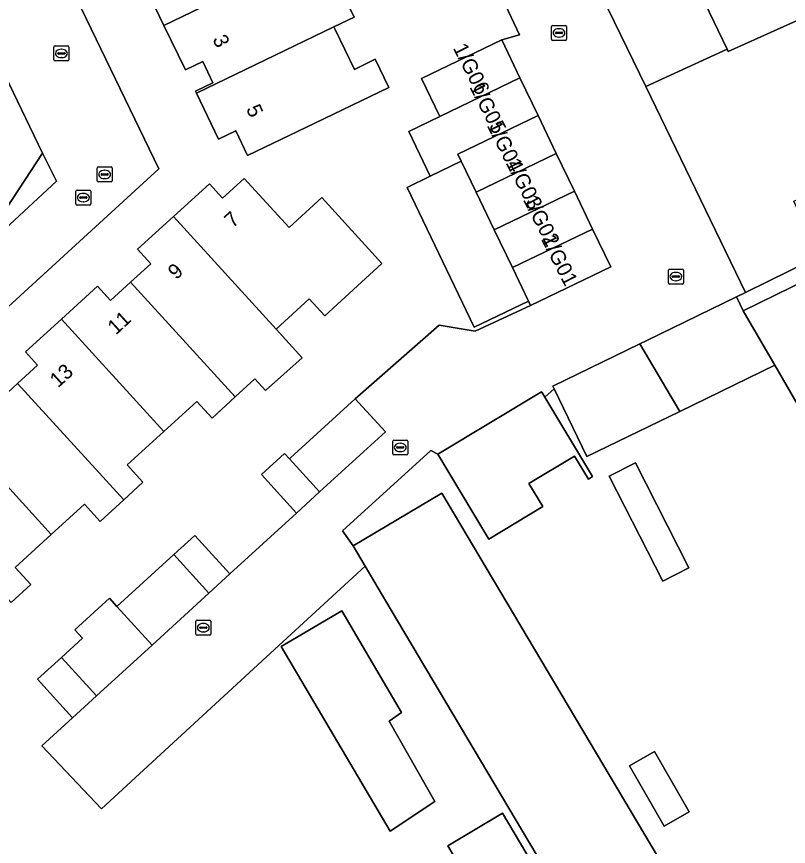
# Model space of a CAD drawing. Extents: x 159371 to 159986, y 382987 to 383597.
# Drawn here: x 159885.3 to 159937.1, y 383276.3 to 383332 of the extents above; entities that cross this region are included whole.
import ezdxf

# ---------------------------------------------------------------- set-up
doc = ezdxf.new("R2010")
doc.units = 0
for name, color, linetype in [('IMGEO_Erf', 7, 'Continuous'), ('IMGEO_Kolk', 7, 'Continuous'), ('IMGEO_Muur', 7, 'Continuous'), ('IMGEO_Pand', 7, 'Continuous'), ('IMGEO_Pand_nummerreeks', 7, 'Continuous'), ('IMGEO_Parkeervlak_open', 7, 'Continuous'), ('IMGEO_Rijbaan_lokaal_open', 7, 'Continuous'), ('IMGEO_Rioolput', 7, 'Continuous'), ('IMGEO_Voetpad_open', 7, 'Continuous')]:
    doc.layers.add(name, color=color, linetype=linetype)

msp = doc.modelspace()

# ---------------------------------------------------------------- linework, layer by layer
at = {"layer": 'IMGEO_Erf'}
for points in [[(159929.674, 383336.71), (159932.987, 383329.817), (159933.064, 383329.657), (159939.633, 383332.626)], [(159923.904, 383269.535), (159910.435, 383292.191), (159908.686, 383295.134), (159902.9, 383289.817), (159890.981, 383278.852), (159886.984, 383283.081), (159889.047, 383284.966), (159886.687, 383287.55), (159888.289, 383289.013), (159889.705, 383290.307), (159889.198, 383290.862), (159891.519, 383292.984), (159892.025, 383292.428), (159895.833, 383295.906), (159897.244, 383297.196), (159899.604, 383294.612), (159904.078, 383298.7), (159901.718, 383301.284), (159903.269, 383302.702), (159903.606, 383302.332), (159903.682, 383302.402), (159908.027, 383306.372), (159913.662, 383311.304), (159916.075, 383310.905), (159919.79, 383312.626), (159919.651, 383312.915), (159916.011, 383311.165), (159911.501, 383320.548), (159913.058, 383321.297), (159911.619, 383324.293), (159913.692, 383325.314), (159912.472, 383327.851), (159917.86, 383330.441), (159919.046, 383330.776), (159916.626, 383335.939)], [(159907.083, 383333.789), (159907.959, 383331.973), (159906.594, 383331.314), (159906.678, 383331.14), (159907.965, 383328.47), (159909.364, 383329.145), (159910.274, 383327.258), (159905.301, 383324.859), (159900.797, 383322.686), (159899.997, 383324.343), (159898.851, 383323.79), (159897.369, 383326.862), (159897.298, 383327.01), (159898.466, 383327.574), (159897.782, 383328.993), (159896.62, 383328.433), (159895.179, 383331.419), (159893.717, 383334.45)], [(159889.33, 383333.201), (159894.844, 383321.788), (159865.016, 383294.523), (159865.824, 383292.999), (159871.408, 383282.46), (159868.331, 383280.801), (159862.618, 383291.479), (159858.55, 383289.55), (159859.397, 383287.763), (159853.263, 383284.853), (159852.415, 383286.641), (159846.218, 383283.702), (159839.901, 383280.705)], [(159883.998, 383306.169), (159885.345, 383307.397), (159886.692, 383308.625), (159885.887, 383309.508), (159888.303, 383311.711), (159890.719, 383313.914), (159891.587, 383312.961), (159892.939, 383314.193), (159894.289, 383315.424), (159893.404, 383316.395), (159895.818, 383318.596), (159898.23, 383320.795), (159899.112, 383319.827), (159900.567, 383321.154), (159903.581, 383317.848), (159905.788, 383319.861), (159909.817, 383315.442), (159905.971, 383311.935), (159904.935, 383313.071), (159902.708, 383311.04), (159904.456, 383309.123), (159901.991, 383306.923), (159901.288, 383307.694), (159899.962, 383306.485), (159898.405, 383305.065), (159897.382, 383306.187), (159895.172, 383304.172), (159892.708, 383301.926), (159893.768, 383300.763), (159892.475, 383299.585), (159890.891, 383298.141), (159889.84, 383299.294), (159887.615, 383297.266), (159885.182, 383295.048), (159886.23, 383293.899), (159884.919, 383292.704)], [(159938.725, 383315.702), (159934.236, 383313.5), (159933.616, 383313.199), (159934.071, 383312.263), (159942.713, 383316.486)], [(159942.065, 383298.484), (159936.196, 383308.615), (159929.807, 383305.515), (159923.583, 383302.495), (159921.378, 383307.039), (159920.744, 383306.471), (159923.952, 383301.143), (159923.678, 383300.978), (159922.746, 383302.526), (159919.678, 383300.679), (159920.61, 383299.131), (159916.994, 383296.953), (159913.568, 383302.642), (159913.099, 383302.895), (159907.164, 383297.506), (159907.88, 383296.489), (159913.836, 383300.03), (159916.391, 383295.732), (159929.731, 383273.294)]]:
    msp.add_lwpolyline(points, dxfattribs=at)
for points in [[(159928.666, 383294.131), (159925.075, 383301.179), (159926.833, 383302.075), (159930.424, 383295.026)], [(159903.057, 383289.749), (159907.121, 383292.142), (159911.138, 383285.321), (159910.297, 383284.742), (159913.372, 383279.342), (159910.363, 383277.345)], [(159930.447, 383278.651), (159928.772, 383277.69), (159926.446, 383281.747), (159928.121, 383282.707)], [(159914.231, 383276.374), (159917.912, 383278.563), (159923.401, 383269.331), (159919.72, 383267.142)]]:
    msp.add_lwpolyline(points, close=True, dxfattribs=at)
at = {"layer": 'IMGEO_Kolk'}
for p, q in [((159921.203, 383330.488), (159921.203, 383331.34)), ((159921.278, 383331.414), (159922.13, 383331.414)), ((159921.691, 383331.194), (159921.716, 383331.194)), ((159922.204, 383331.34), (159922.204, 383330.488)), ((159921.462, 383330.908), (159921.462, 383330.92)), ((159921.9, 383330.871), (159921.502, 383330.871)), ((159921.505, 383330.957), (159921.903, 383330.957)), ((159921.714, 383330.634), (159921.689, 383330.634)), ((159921.946, 383330.92), (159921.946, 383330.908)), ((159922.13, 383330.414), (159921.278, 383330.414)), ((159887.794, 383329.113), (159887.794, 383329.965)), ((159887.869, 383330.039), (159888.721, 383330.039)), ((159888.053, 383329.533), (159888.053, 383329.545)), ((159888.096, 383329.582), (159888.494, 383329.582)), ((159888.282, 383329.819), (159888.307, 383329.819)), ((159888.537, 383329.545), (159888.537, 383329.533)), ((159888.795, 383329.965), (159888.795, 383329.113)), ((159888.721, 383329.039), (159887.869, 383329.039)), ((159888.491, 383329.496), (159888.093, 383329.496)), ((159888.305, 383329.259), (159888.28, 383329.259)), ((159889.266, 383319.437), (159889.266, 383320.289)), ((159889.341, 383320.363), (159890.193, 383320.363)), ((159889.754, 383320.143), (159889.779, 383320.143)), ((159890.267, 383320.289), (159890.267, 383319.437)), ((159889.525, 383319.857), (159889.525, 383319.869)), ((159889.963, 383319.82), (159889.565, 383319.82)), ((159889.568, 383319.906), (159889.966, 383319.906)), ((159889.777, 383319.583), (159889.752, 383319.583)), ((159890.009, 383319.869), (159890.009, 383319.857)), ((159890.193, 383319.363), (159889.341, 383319.363)), ((159929.126, 383315.064), (159929.978, 383315.064)), ((159929.051, 383314.138), (159929.051, 383314.99)), ((159929.31, 383314.558), (159929.31, 383314.57)), ((159929.748, 383314.521), (159929.35, 383314.521)), ((159929.353, 383314.607), (159929.751, 383314.607)), ((159929.539, 383314.844), (159929.564, 383314.844)), ((159929.794, 383314.57), (159929.794, 383314.558)), ((159930.052, 383314.99), (159930.052, 383314.138)), ((159929.978, 383314.064), (159929.126, 383314.064)), ((159929.562, 383314.284), (159929.537, 383314.284)), ((159910.542, 383302.672), (159910.542, 383303.524)), ((159910.617, 383303.598), (159911.469, 383303.598)), ((159911.03, 383303.378), (159911.055, 383303.378)), ((159911.543, 383303.524), (159911.543, 383302.672)), ((159910.801, 383303.092), (159910.801, 383303.104)), ((159911.239, 383303.055), (159910.841, 383303.055)), ((159910.844, 383303.141), (159911.242, 383303.141)), ((159911.053, 383302.818), (159911.028, 383302.818)), ((159911.285, 383303.104), (159911.285, 383303.092)), ((159911.469, 383302.598), (159910.617, 383302.598)), ((159897.322, 383290.582), (159897.322, 383291.434)), ((159897.397, 383291.508), (159898.249, 383291.508)), ((159897.81, 383291.288), (159897.835, 383291.288)), ((159898.323, 383291.434), (159898.323, 383290.582)), ((159897.581, 383291.002), (159897.581, 383291.014)), ((159898.019, 383290.965), (159897.621, 383290.965)), ((159897.624, 383291.051), (159898.022, 383291.051)), ((159897.833, 383290.728), (159897.808, 383290.728)), ((159898.065, 383291.014), (159898.065, 383291.002)), ((159898.249, 383290.508), (159897.397, 383290.508))]:
    msp.add_line(p, q, dxfattribs=at)
for points in [[(159921.203, 383330.488), (159921.203, 383331.34)], [(159921.278, 383331.414), (159922.13, 383331.414)], [(159922.204, 383331.34), (159922.204, 383330.488)], [(159922.13, 383330.414), (159921.278, 383330.414)], [(159887.794, 383329.113), (159887.794, 383329.965)], [(159887.869, 383330.039), (159888.721, 383330.039)], [(159888.795, 383329.965), (159888.795, 383329.113)], [(159888.721, 383329.039), (159887.869, 383329.039)], [(159889.266, 383319.437), (159889.266, 383320.289)], [(159889.341, 383320.363), (159890.193, 383320.363)], [(159890.267, 383320.289), (159890.267, 383319.437)], [(159890.193, 383319.363), (159889.341, 383319.363)], [(159929.126, 383315.064), (159929.978, 383315.064)], [(159929.051, 383314.138), (159929.051, 383314.99)], [(159930.052, 383314.99), (159930.052, 383314.138)], [(159929.978, 383314.064), (159929.126, 383314.064)], [(159910.542, 383302.672), (159910.542, 383303.524)], [(159910.617, 383303.598), (159911.469, 383303.598)], [(159911.543, 383303.524), (159911.543, 383302.672)], [(159911.469, 383302.598), (159910.617, 383302.598)], [(159897.322, 383290.582), (159897.322, 383291.434)], [(159897.397, 383291.508), (159898.249, 383291.508)], [(159898.323, 383291.434), (159898.323, 383290.582)], [(159898.249, 383290.508), (159897.397, 383290.508)]]:
    msp.add_lwpolyline(points, dxfattribs=at)
for centre, radius, start, end in [((159921.28, 383331.338), 0.0765, 91.552, 178.448), ((159921.28, 383331.338), 0.0765, 91.552, 178.448), ((159922.128, 383331.338), 0.0765, 1.552, 88.448), ((159922.128, 383331.338), 0.0765, 1.552, 88.448), ((159921.502, 383330.917), 0.0403, 85.8775, 175.7526), ((159921.499, 383330.907), 0.0366, 178.938, 274.7102), ((159921.903, 383330.914), 0.043, 264.8664, 352.4533), ((159921.907, 383330.919), 0.0386, 1.7309, 96.639), ((159921.28, 383330.49), 0.0765, 181.552, 268.448), ((159921.28, 383330.49), 0.0765, 181.552, 268.448), ((159922.128, 383330.49), 0.0765, 271.552, 358.448), ((159922.128, 383330.49), 0.0765, 271.552, 358.448), ((159887.871, 383329.963), 0.0765, 91.552, 178.448), ((159887.871, 383329.963), 0.0765, 91.552, 178.448), ((159888.093, 383329.542), 0.0403, 85.8775, 175.7526), ((159888.09, 383329.532), 0.0366, 178.938, 274.7102), ((159888.494, 383329.539), 0.043, 264.8664, 352.4533), ((159888.498, 383329.544), 0.0386, 1.7309, 96.639), ((159888.719, 383329.963), 0.0765, 1.552, 88.448), ((159888.719, 383329.963), 0.0765, 1.552, 88.448), ((159887.871, 383329.115), 0.0765, 181.552, 268.448), ((159887.871, 383329.115), 0.0765, 181.552, 268.448), ((159888.719, 383329.115), 0.0765, 271.552, 358.448), ((159888.719, 383329.115), 0.0765, 271.552, 358.448), ((159889.343, 383320.287), 0.0765, 91.552, 178.448), ((159889.343, 383320.287), 0.0765, 91.552, 178.448), ((159890.191, 383320.287), 0.0765, 1.552, 88.448), ((159890.191, 383320.287), 0.0765, 1.552, 88.448), ((159889.565, 383319.866), 0.0403, 85.8775, 175.7526), ((159889.562, 383319.856), 0.0366, 178.938, 274.7102), ((159889.966, 383319.863), 0.043, 264.8664, 352.4533), ((159889.97, 383319.868), 0.0386, 1.7309, 96.639), ((159889.343, 383319.439), 0.0765, 181.552, 268.448), ((159889.343, 383319.439), 0.0765, 181.552, 268.448), ((159890.191, 383319.439), 0.0765, 271.552, 358.448), ((159890.191, 383319.439), 0.0765, 271.552, 358.448), ((159929.128, 383314.988), 0.0765, 91.552, 178.448), ((159929.128, 383314.988), 0.0765, 91.552, 178.448), ((159929.976, 383314.988), 0.0765, 1.552, 88.448), ((159929.976, 383314.988), 0.0765, 1.552, 88.448), ((159929.35, 383314.567), 0.0403, 85.8775, 175.7526), ((159929.347, 383314.557), 0.0366, 178.938, 274.7102), ((159929.751, 383314.564), 0.043, 264.8664, 352.4533), ((159929.755, 383314.569), 0.0386, 1.7309, 96.639), ((159929.128, 383314.14), 0.0765, 181.552, 268.448), ((159929.128, 383314.14), 0.0765, 181.552, 268.448), ((159929.976, 383314.14), 0.0765, 271.552, 358.448), ((159929.976, 383314.14), 0.0765, 271.552, 358.448), ((159910.619, 383303.522), 0.0765, 91.552, 178.448), ((159910.619, 383303.522), 0.0765, 91.552, 178.448), ((159911.467, 383303.522), 0.0765, 1.552, 88.448), ((159911.467, 383303.522), 0.0765, 1.552, 88.448), ((159910.841, 383303.101), 0.0403, 85.8775, 175.7526), ((159910.838, 383303.091), 0.0366, 178.938, 274.7102), ((159911.242, 383303.098), 0.043, 264.8664, 352.4533), ((159911.246, 383303.103), 0.0386, 1.7309, 96.639), ((159910.619, 383302.674), 0.0765, 181.552, 268.448), ((159910.619, 383302.674), 0.0765, 181.552, 268.448), ((159911.467, 383302.674), 0.0765, 271.552, 358.448), ((159911.467, 383302.674), 0.0765, 271.552, 358.448), ((159897.399, 383291.432), 0.0765, 91.552, 178.448), ((159897.399, 383291.432), 0.0765, 91.552, 178.448), ((159898.247, 383291.432), 0.0765, 1.552, 88.448), ((159898.247, 383291.432), 0.0765, 1.552, 88.448), ((159897.399, 383290.584), 0.0765, 181.552, 268.448), ((159897.399, 383290.584), 0.0765, 181.552, 268.448), ((159897.621, 383291.011), 0.0403, 85.8775, 175.7526), ((159897.618, 383291.001), 0.0366, 178.938, 274.7102), ((159898.022, 383291.008), 0.043, 264.8664, 352.4533), ((159898.026, 383291.013), 0.0386, 1.7309, 96.639), ((159898.247, 383290.584), 0.0765, 271.552, 358.448), ((159898.247, 383290.584), 0.0765, 271.552, 358.448)]:
    msp.add_arc(centre, radius, start, end, dxfattribs=at)
for centre, major_axis, ratio, start_param, end_param in [((159921.69, 383330.914), (-0.387, 0.002), 0.722429, 4.712389, 7.853982), ((159921.715, 383330.914), (-0.39, 0.002), 0.717154, 1.570796, 4.712389), ((159888.281, 383329.539), (-0.387, 0.002), 0.722429, 4.712389, 7.853982), ((159888.306, 383329.539), (-0.39, 0.002), 0.717154, 1.570796, 4.712389), ((159889.753, 383319.863), (-0.387, 0.002), 0.722429, 4.712389, 7.853982), ((159889.778, 383319.863), (-0.39, 0.002), 0.717154, 1.570796, 4.712389), ((159929.538, 383314.564), (-0.387, 0.002), 0.722429, 4.712389, 7.853982), ((159929.563, 383314.564), (-0.39, 0.002), 0.717154, 1.570796, 4.712389), ((159911.029, 383303.098), (-0.387, 0.002), 0.722429, 4.712389, 7.853982), ((159911.054, 383303.098), (-0.39, 0.002), 0.717154, 1.570796, 4.712389), ((159897.809, 383291.008), (-0.387, 0.002), 0.722429, 4.712389, 7.853982), ((159897.834, 383291.008), (-0.39, 0.002), 0.717154, 1.570796, 4.712389)]:
    msp.add_ellipse(centre, major_axis=major_axis, ratio=ratio, start_param=start_param, end_param=end_param, dxfattribs=at)
at = {"layer": 'IMGEO_Muur'}
for points in [[(159916.626, 383335.939), (159919.046, 383330.776)], [(159908.027, 383306.372), (159913.662, 383311.304), (159916.075, 383310.905)], [(159921.378, 383307.039), (159920.744, 383306.471)], [(159899.604, 383294.612), (159904.078, 383298.7)], [(159890.981, 383278.852), (159902.9, 383289.817)]]:
    msp.add_lwpolyline(points, dxfattribs=at)
at = {"layer": 'IMGEO_Pand'}
for points in [[(159929.674, 383336.71), (159926.254, 383343.828), (159926.249, 383343.838), (159925.938, 383343.687), (159920.796, 383341.192), (159924.134, 383334.314), (159927.534, 383327.309), (159932.987, 383329.817)], [(159895.179, 383331.419), (159904.455, 383335.898), (159903.115, 383338.676), (159904.477, 383339.333), (159903.52, 383341.317), (159894.048, 383336.748), (159894.885, 383335.014), (159893.717, 383334.45)], [(159961.392, 383334.091), (159958.438, 383341.13), (159944.843, 383335.234), (159943.863, 383334.809), (159939.54, 383332.832), (159939.633, 383332.626), (159933.064, 383329.657), (159932.987, 383329.817), (159927.534, 383327.309), (159934.236, 383313.5), (159938.725, 383315.702), (159939.155, 383315.913), (159937.464, 383319.623), (159942.926, 383321.914), (159941.338, 383325.677), (159942.64, 383326.223)], [(159906.594, 383331.314), (159907.959, 383331.973), (159907.083, 383333.789), (159905.777, 383333.158), (159904.455, 383335.898), (159895.179, 383331.419), (159896.62, 383328.433), (159897.782, 383328.993), (159898.466, 383327.574), (159897.298, 383327.01), (159897.369, 383326.862)], [(159910.274, 383327.258), (159909.364, 383329.145), (159907.965, 383328.47), (159906.678, 383331.14), (159906.594, 383331.314), (159897.369, 383326.862), (159898.851, 383323.79), (159899.997, 383324.343), (159900.797, 383322.686), (159905.301, 383324.859)], [(159913.692, 383325.314), (159919.08, 383327.904), (159917.86, 383330.441), (159912.472, 383327.851)], [(159919.08, 383327.904), (159913.692, 383325.314), (159911.619, 383324.293), (159913.058, 383321.297), (159915.141, 383322.298), (159914.911, 383322.776), (159920.299, 383325.366)], [(159921.519, 383322.828), (159920.299, 383325.366), (159914.911, 383322.776), (159915.141, 383322.298), (159916.131, 383320.239)], [(159917.351, 383317.701), (159916.131, 383320.239), (159915.141, 383322.298), (159913.058, 383321.297), (159911.501, 383320.548), (159916.011, 383311.165), (159919.651, 383312.915), (159918.57, 383315.164)], [(159921.519, 383322.828), (159916.131, 383320.239), (159917.351, 383317.701), (159922.739, 383320.291)], [(159895.818, 383318.596), (159902.708, 383311.04), (159904.935, 383313.071), (159905.971, 383311.935), (159909.817, 383315.442), (159905.788, 383319.861), (159903.581, 383317.848), (159900.567, 383321.154), (159899.112, 383319.827), (159898.23, 383320.795)], [(159917.351, 383317.701), (159918.57, 383315.164), (159923.958, 383317.754), (159922.739, 383320.291)], [(159895.818, 383318.596), (159893.404, 383316.395), (159894.289, 383315.424), (159892.939, 383314.193), (159899.962, 383306.485), (159901.288, 383307.694), (159901.991, 383306.923), (159904.456, 383309.123), (159902.708, 383311.04)], [(159923.958, 383317.754), (159918.57, 383315.164), (159919.651, 383312.915), (159919.79, 383312.626), (159925.178, 383315.216)], [(159936.196, 383308.615), (159942.065, 383298.484), (159946.404, 383300.967), (159944.439, 383304.314), (159943.837, 383305.341), (159944.953, 383305.96), (159947.811, 383307.547), (159942.713, 383316.486), (159934.071, 383312.263)], [(159892.939, 383314.193), (159891.587, 383312.961), (159890.719, 383313.914), (159888.303, 383311.711), (159895.172, 383304.172), (159897.382, 383306.187), (159898.405, 383305.065), (159899.962, 383306.485)], [(159927.124, 383310.048), (159929.807, 383305.515), (159936.196, 383308.615), (159934.071, 383312.263), (159933.616, 383313.199), (159927.597, 383310.278)], [(159895.172, 383304.172), (159888.303, 383311.711), (159885.887, 383309.508), (159886.692, 383308.625), (159885.345, 383307.397), (159892.475, 383299.585), (159893.768, 383300.763), (159892.708, 383301.926)], [(159927.124, 383310.048), (159921.291, 383307.218), (159921.378, 383307.039), (159923.583, 383302.495), (159929.807, 383305.515)], [(159887.615, 383297.266), (159889.84, 383299.294), (159890.891, 383298.141), (159892.475, 383299.585), (159885.345, 383307.397), (159883.998, 383306.169), (159883.208, 383307.037), (159880.751, 383304.796)], [(159920.744, 383306.471), (159920.542, 383306.807), (159920.527, 383306.831), (159913.568, 383302.642), (159916.994, 383296.953), (159920.61, 383299.131), (159919.678, 383300.679), (159922.746, 383302.526), (159923.678, 383300.978), (159923.952, 383301.143)], [(159910.05, 383304.157), (159908.027, 383306.372), (159903.682, 383302.402), (159903.606, 383302.332), (159905.626, 383300.114)], [(159877.837, 383300.461), (159884.919, 383292.704), (159886.23, 383293.899), (159885.182, 383295.048), (159887.615, 383297.266), (159880.751, 383304.796), (159878.294, 383302.556), (159879.129, 383301.64)], [(159903.606, 383302.332), (159903.269, 383302.702), (159901.718, 383301.284), (159904.078, 383298.7), (159905.626, 383300.114)], [(159926.833, 383302.075), (159925.075, 383301.179), (159928.666, 383294.131), (159930.424, 383295.026)], [(159916.391, 383295.732), (159913.836, 383300.03), (159907.88, 383296.489), (159908.686, 383295.134), (159910.435, 383292.191), (159923.904, 383269.535), (159922.328, 383268.339), (159925.461, 383264.06), (159930.434, 383257.507), (159936.262, 383261.889), (159935.394, 383263.043), (159931.449, 383268.361), (159932.286, 383268.996), (159929.731, 383273.294)], [(159895.833, 383295.906), (159898.192, 383293.322), (159899.604, 383294.612), (159897.244, 383297.196)], [(159895.833, 383295.906), (159892.025, 383292.428), (159894.383, 383289.841), (159898.192, 383293.322)], [(159894.383, 383289.841), (159892.025, 383292.428), (159891.519, 383292.984), (159889.198, 383290.862), (159889.705, 383290.307), (159888.289, 383289.013), (159890.648, 383286.429)], [(159903.057, 383289.749), (159910.363, 383277.345), (159913.372, 383279.342), (159910.297, 383284.742), (159911.138, 383285.321), (159907.121, 383292.142)], [(159888.289, 383289.013), (159886.687, 383287.55), (159889.047, 383284.966), (159890.648, 383286.429)], [(159926.446, 383281.747), (159928.772, 383277.69), (159930.447, 383278.651), (159928.121, 383282.707)], [(159917.912, 383278.563), (159914.231, 383276.374), (159919.72, 383267.142), (159923.401, 383269.331)]]:
    msp.add_lwpolyline(points, close=True, dxfattribs=at)
at = {"layer": 'IMGEO_Parkeervlak_open'}
msp.add_lwpolyline([(159883.082, 383330.981), (159882.613, 383331.946), (159881.088, 383329.987), (159881.087, 383329.985), (159879.214, 383327.479), (159883.012, 383319.671), (159883.831, 383317.987), (159887.034, 383322.854)], close=True, dxfattribs=at)
at = {"layer": 'IMGEO_Rijbaan_lokaal_open'}
for points in [[(159882.174, 383337.602), (159881.859, 383337.661), (159881.768, 383337.219), (159869.905, 383339.262), (159869.058, 383334.343), (159882.613, 383331.946), (159883.082, 383330.981), (159887.034, 383322.854), (159887.954, 383320.962), (159882.61, 383316.018), (159870.056, 383304.404), (159868.657, 383305.873), (159867.427, 383304.743), (159864.853, 383302.387), (159862.366, 383300.11), (159865.016, 383294.523), (159894.844, 383321.788), (159889.33, 383333.201)], [(159916.626, 383335.939), (159919.046, 383330.776), (159917.86, 383330.441), (159919.08, 383327.904), (159920.299, 383325.366), (159921.519, 383322.828), (159922.739, 383320.291), (159923.958, 383317.754), (159925.178, 383315.216), (159919.79, 383312.626), (159916.075, 383310.905), (159913.662, 383311.304), (159908.027, 383306.372), (159910.05, 383304.157), (159905.626, 383300.114), (159904.078, 383298.7), (159899.604, 383294.612), (159898.192, 383293.322), (159894.383, 383289.841), (159890.648, 383286.429), (159889.047, 383284.966), (159886.984, 383283.081), (159890.981, 383278.852), (159902.9, 383289.817), (159908.686, 383295.134), (159907.88, 383296.489), (159907.164, 383297.506), (159913.099, 383302.895), (159913.568, 383302.642), (159920.527, 383306.831), (159920.542, 383306.807), (159920.744, 383306.471), (159921.378, 383307.039), (159921.291, 383307.218), (159927.124, 383310.048), (159927.597, 383310.278), (159933.616, 383313.199), (159934.236, 383313.5), (159927.534, 383327.309), (159924.134, 383334.314)]]:
    msp.add_lwpolyline(points, dxfattribs=at)
at = {"layer": 'IMGEO_Rioolput'}
for p, q in [((159890.698, 383320.992), (159890.698, 383321.844)), ((159890.773, 383321.918), (159891.625, 383321.918)), ((159891.699, 383321.844), (159891.699, 383320.992)), ((159890.957, 383321.412), (159890.957, 383321.424)), ((159891.395, 383321.375), (159890.997, 383321.375)), ((159891, 383321.461), (159891.398, 383321.461)), ((159891.186, 383321.698), (159891.211, 383321.698)), ((159891.441, 383321.424), (159891.441, 383321.412)), ((159891.625, 383320.918), (159890.773, 383320.918)), ((159891.209, 383321.138), (159891.184, 383321.138))]:
    msp.add_line(p, q, dxfattribs=at)
for points in [[(159890.698, 383320.992), (159890.698, 383321.844)], [(159890.773, 383321.918), (159891.625, 383321.918)], [(159891.699, 383321.844), (159891.699, 383320.992)], [(159891.625, 383320.918), (159890.773, 383320.918)]]:
    msp.add_lwpolyline(points, dxfattribs=at)
for centre, radius, start, end in [((159890.775, 383321.842), 0.0765, 91.552, 178.448), ((159890.775, 383321.842), 0.0765, 91.552, 178.448), ((159891.623, 383321.842), 0.0765, 1.552, 88.448), ((159891.623, 383321.842), 0.0765, 1.552, 88.448), ((159890.997, 383321.421), 0.0403, 85.8775, 175.7526), ((159890.994, 383321.411), 0.0366, 178.938, 274.7102), ((159891.398, 383321.418), 0.043, 264.8664, 352.4533), ((159891.402, 383321.423), 0.0386, 1.7309, 96.639), ((159890.775, 383320.994), 0.0765, 181.552, 268.448), ((159890.775, 383320.994), 0.0765, 181.552, 268.448), ((159891.623, 383320.994), 0.0765, 271.552, 358.448), ((159891.623, 383320.994), 0.0765, 271.552, 358.448)]:
    msp.add_arc(centre, radius, start, end, dxfattribs=at)
for centre, major_axis, ratio, start_param, end_param in [((159891.185, 383321.418), (-0.387, 0.002), 0.722429, 4.712389, 7.853982), ((159891.21, 383321.418), (-0.39, 0.002), 0.717154, 1.570796, 4.712389)]:
    msp.add_ellipse(centre, major_axis=major_axis, ratio=ratio, start_param=start_param, end_param=end_param, dxfattribs=at)
at = {"layer": 'IMGEO_Voetpad_open'}
msp.add_lwpolyline([(159867.202, 383333.032), (159868.729, 383331.362), (159870.985, 383328.895), (159873.239, 383326.43), (159872.279, 383325.553), (159873.471, 383324.249), (159874.664, 383322.944), (159875.636, 383323.832), (159877.866, 383321.393), (159880.096, 383318.954), (159881.347, 383317.493), (159882.61, 383316.018), (159887.954, 383320.962), (159887.034, 383322.854), (159883.831, 383317.987), (159883.012, 383319.671), (159879.214, 383327.479), (159881.087, 383329.985), (159881.088, 383329.987), (159882.613, 383331.946), (159869.058, 383334.343)], dxfattribs=at)

# ---------------------------------------------------------------- texts
at = {"layer": 'IMGEO_Pand_nummerreeks'}
for s, rotation, p in [('3', 295.7256, (159898.416, 383330.5)), ('1/G06', 296.9657, (159914.56, 383329.905)), ('1/G05', 296.9632, (159915.672, 383327.288)), ('5', 295.7256, (159900.673, 383325.816)), ('1/G04', 296.9657, (159916.833, 383324.705)), ('1/G03', 296.9657, (159918.106, 383322.197)), ('1/G02', 296.9657, (159919.264, 383319.732)), ('7', 42.4226, (159899.797, 383317.78)), ('1/G01', 296.9657, (159920.477, 383317.082)), ('9', 42.4218, (159896.002, 383314.312)), ('11', 42.4226, (159891.951, 383310.611)), ('13', 42.4226, (159888.072, 383307.066))]:
    msp.add_text(s, height=1, rotation=rotation, dxfattribs=at).set_placement(p)

doc.saveas('drawing.dxf')
